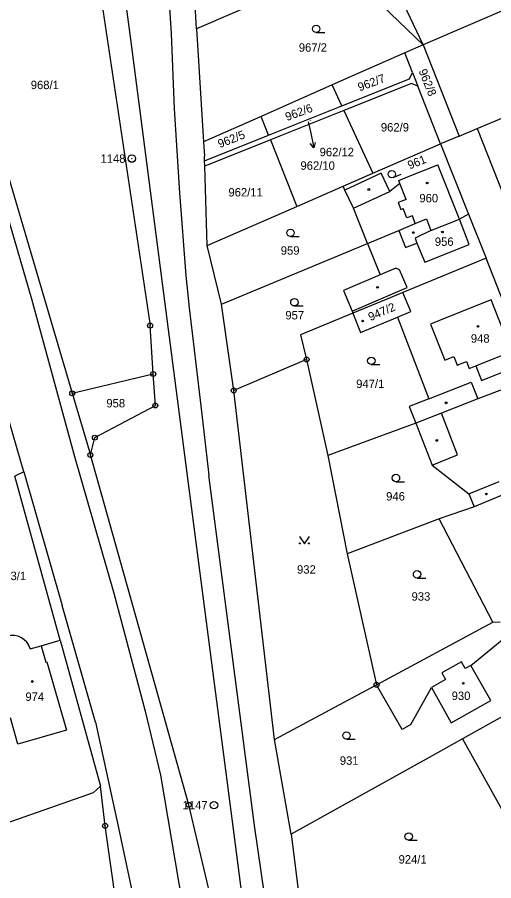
# Model space of a CAD drawing. Extents: x -736345 to -729997, y -1130177 to -1122501.
# Drawn here: x -733345 to -733248.6, y -1127486.6 to -1127312.1 of the extents above; entities that cross this region are included whole.
import ezdxf

# ---------------------------------------------------------------- set-up
doc = ezdxf.new("R2010")
doc.units = 0
for name, color, linetype in [('Vrstva 1', 7, 'Continuous'), ('Vrstva 10', 7, 'Continuous'), ('Vrstva 16', 7, 'Continuous'), ('Vrstva 17', 7, 'Continuous'), ('Vrstva 18', 7, 'Continuous'), ('Vrstva 19', 7, 'Continuous'), ('Vrstva 25', 7, 'Continuous'), ('Vrstva 4', 7, 'Continuous')]:
    doc.layers.add(name, color=color, linetype=linetype)

msp = doc.modelspace()

# ---------------------------------------------------------------- linework, layer by layer
at = {"layer": 'Vrstva 1'}
for points in [[(-733308.74, -1127314.41), (-733310.61, -1127280.76)], [(-733331.29, -1127286.74), (-733318.13, -1127374.39)], [(-733315.21, -1127294.43), (-733313.87, -1127315.33)], [(-733360.96, -1127296.23), (-733333.88, -1127388.07)], [(-733262.91, -1127317.64), (-733271.94, -1127298.55)], [(-733279.38, -1127301.76), (-733308.74, -1127314.41)], [(-733279.38, -1127301.76), (-733262.91, -1127317.64)], [(-733244.21, -1127309.63), (-733262.91, -1127317.64)], [(-733308.74, -1127314.41), (-733307.32, -1127337.23)], [(-733313.87, -1127315.33), (-733313.23, -1127330.6)], [(-733262.91, -1127317.64), (-733266.61, -1127319.27)], [(-733262.91, -1127317.64), (-733255.62, -1127336.08)], [(-733266.61, -1127319.27), (-733281.26, -1127325.73)], [(-733265.06, -1127323.22), (-733266.61, -1127319.27)], [(-733265.62, -1127324.52), (-733265.06, -1127323.22)], [(-733265.06, -1127323.22), (-733263.96, -1127326.01)], [(-733279.32, -1127329.98), (-733265.62, -1127324.52)], [(-733281.26, -1127325.73), (-733295.68, -1127332.1)], [(-733279.32, -1127329.98), (-733281.26, -1127325.73)], [(-733265.25, -1127325.45), (-733278.9, -1127330.9)], [(-733263.96, -1127326.01), (-733265.25, -1127325.45)], [(-733259.39, -1127337.63), (-733263.96, -1127326.01)], [(-733251.96, -1127334.53), (-733235.52, -1127327.65)], [(-733313.23, -1127330.6), (-733312.17, -1127347.58)], [(-733294.17, -1127335.91), (-733279.32, -1127329.98)], [(-733295.68, -1127332.1), (-733307.32, -1127337.23)], [(-733294.17, -1127335.91), (-733295.68, -1127332.1)], [(-733278.9, -1127330.9), (-733293.79, -1127336.86)], [(-733278.9, -1127330.9), (-733273.09, -1127343.6)], [(-733255.62, -1127336.08), (-733251.96, -1127334.53)], [(-733251.96, -1127334.53), (-733243.44, -1127356.02)], [(-733307.32, -1127337.23), (-733307.14, -1127340.12)], [(-733307.11, -1127341.08), (-733294.17, -1127335.91)], [(-733293.79, -1127336.86), (-733307.08, -1127342.18)], [(-733293.79, -1127336.86), (-733288.46, -1127350.29)], [(-733255.62, -1127336.08), (-733259.39, -1127337.63)], [(-733273.09, -1127343.6), (-733259.39, -1127337.63)], [(-733259.39, -1127337.63), (-733253.69, -1127351.87)], [(-733307.11, -1127341.08), (-733307.14, -1127340.12)], [(-733307.08, -1127342.18), (-733307.11, -1127341.08)], [(-733306.58, -1127358.18), (-733307.08, -1127342.18)], [(-733265.71, -1127344.21), (-733259.9, -1127341.9)], [(-733255.56, -1127352.89), (-733259.9, -1127341.9)], [(-733279.07, -1127346.2), (-733273.09, -1127343.6)], [(-733271.36, -1127343.59), (-733278.7, -1127346.99)], [(-733269.66, -1127347.27), (-733271.36, -1127343.59)], [(-733267.82, -1127345.05), (-733265.71, -1127344.21)], [(-733288.46, -1127350.29), (-733279.07, -1127346.2)], [(-733278.7, -1127346.99), (-733279.07, -1127346.2)], [(-733267.58, -1127345.66), (-733269.66, -1127347.27)], [(-733267.58, -1127345.66), (-733267.82, -1127345.05)], [(-733312.17, -1127347.58), (-733310.87, -1127364.29)], [(-733277, -1127350.67), (-733278.7, -1127346.99)], [(-733306.58, -1127358.18), (-733288.46, -1127350.29)], [(-733274.14, -1127357.78), (-733277, -1127350.67)], [(-733264.47, -1127353.75), (-733262.19, -1127352.78)], [(-733262.19, -1127352.78), (-733261.34, -1127355.17)], [(-733261.34, -1127355.17), (-733255.56, -1127352.89)], [(-733253.69, -1127351.87), (-733255.56, -1127352.89)], [(-733253.69, -1127351.87), (-733250.16, -1127360.74)], [(-733267.84, -1127355.16), (-733264.47, -1127353.75)], [(-733274.14, -1127357.78), (-733267.84, -1127355.16)], [(-733303.7, -1127370.08), (-733306.58, -1127358.18)], [(-733303.7, -1127370.08), (-733274.14, -1127357.78)], [(-733274.14, -1127357.78), (-733271.58, -1127364.13)], [(-733250.16, -1127360.74), (-733266.98, -1127367.69)], [(-733240.65, -1127384.94), (-733250.16, -1127360.74)], [(-733310.87, -1127364.29), (-733310.21, -1127370.79)], [(-733271.58, -1127364.13), (-733279, -1127367.31)], [(-733279, -1127367.31), (-733277.22, -1127371.48)], [(-733269.59, -1127368.77), (-733277.14, -1127371.89)], [(-733266.98, -1127367.69), (-733269.59, -1127368.77)], [(-733265.37, -1127371.57), (-733266.98, -1127367.69)], [(-733301.21, -1127387.5), (-733303.7, -1127370.08)], [(-733310.21, -1127370.79), (-733307.83, -1127390.62)], [(-733277.14, -1127371.89), (-733287.67, -1127376.24)], [(-733277.22, -1127371.48), (-733277.14, -1127371.89)], [(-733277.14, -1127371.89), (-733275.54, -1127375.77)], [(-733268.08, -1127372.69), (-733265.37, -1127371.57)], [(-733275.54, -1127375.77), (-733268.08, -1127372.69)], [(-733268.08, -1127372.69), (-733261.75, -1127389.17)], [(-733317.48, -1127384.16), (-733318.13, -1127374.39)], [(-733287.67, -1127376.24), (-733286.46, -1127381.24)], [(-733286.46, -1127381.24), (-733301.21, -1127387.5)], [(-733286.46, -1127381.24), (-733282.17, -1127400.63)], [(-733333.88, -1127388.07), (-733317.48, -1127384.16)], [(-733317.06, -1127390.54), (-733317.48, -1127384.16)], [(-733240.65, -1127384.94), (-733251.85, -1127389.19)], [(-733333.88, -1127388.07), (-733330.21, -1127400.53)], [(-733292.96, -1127458.06), (-733301.21, -1127387.5)], [(-733261.75, -1127389.17), (-733265.7, -1127390.72)], [(-733251.85, -1127389.19), (-733259.2, -1127392.07)], [(-733329.29, -1127397.03), (-733317.06, -1127390.54)], [(-733307.83, -1127390.62), (-733306.26, -1127404.6)], [(-733265.7, -1127390.72), (-733264.38, -1127394.1)], [(-733259.2, -1127392.07), (-733264.38, -1127394.1)], [(-733264.38, -1127394.1), (-733282.17, -1127400.63)], [(-733264.38, -1127394.1), (-733261.05, -1127402.59)], [(-733330.21, -1127400.53), (-733329.29, -1127397.03)], [(-733310.3, -1127471.24), (-733330.21, -1127400.53)], [(-733282.17, -1127400.63), (-733278.23, -1127420.54)], [(-733261.05, -1127402.59), (-733253.66, -1127408.4)], [(-733336.33, -1127437.98), (-733345.5, -1127404.81)], [(-733296.98, -1127475.45), (-733306.26, -1127404.6)], [(-733253.66, -1127408.4), (-733252.6, -1127410.99)], [(-733246.42, -1127408.47), (-733252.6, -1127410.99)], [(-733252.6, -1127410.99), (-733259.63, -1127413.42)], [(-733259.63, -1127413.42), (-733278.23, -1127420.54)], [(-733248.79, -1127434.35), (-733259.63, -1127413.42)], [(-733278.23, -1127420.54), (-733272.31, -1127447)], [(-733272.31, -1127447), (-733248.79, -1127434.35)], [(-733248.79, -1127434.35), (-733247.29, -1127434.24)], [(-733253.23, -1127443.05), (-733245.76, -1127436.93)], [(-733340.17, -1127439.08), (-733336.8, -1127438.11)], [(-733336.8, -1127438.11), (-733336.33, -1127437.98)], [(-733336.33, -1127437.98), (-733328.16, -1127467.48)], [(-733219.51, -1127438.18), (-733254.91, -1127457.88)], [(-733342.37, -1127439.71), (-733340.17, -1127439.08)], [(-733249.21, -1127450.17), (-733253.23, -1127443.05)], [(-733292.96, -1127458.06), (-733272.31, -1127447)], [(-733267.14, -1127455.99), (-733272.31, -1127447)], [(-733265.39, -1127455.02), (-733261.22, -1127447.52)], [(-733261.22, -1127447.52), (-733257.24, -1127454.64)], [(-733257.24, -1127454.64), (-733249.21, -1127450.17)], [(-733265.39, -1127455.02), (-733267.14, -1127455.99)], [(-733254.91, -1127457.88), (-733261.7, -1127461.66)], [(-733254.91, -1127457.88), (-733239.06, -1127486.36)], [(-733289.62, -1127477.2), (-733292.96, -1127458.06)], [(-733261.7, -1127461.66), (-733289.62, -1127477.2)], [(-733328.16, -1127467.48), (-733329.67, -1127468.8)], [(-733327.23, -1127475.47), (-733328.16, -1127467.48)], [(-733329.67, -1127468.8), (-733360.04, -1127479.48)], [(-733301.2, -1127509.66), (-733310.3, -1127471.24)], [(-733323.81, -1127499.24), (-733327.23, -1127475.47)], [(-733294.28, -1127494.04), (-733296.98, -1127475.45)], [(-733289.62, -1127477.2), (-733285.95, -1127506.12)]]:
    msp.add_lwpolyline(points, dxfattribs=at)
msp.add_arc((-733345.978, -1127440.763), 3.759, 16.36184, 195.53872, dxfattribs=at)
at = {"layer": 'Vrstva 10'}
for points in [[(-733321.94, -1127317.07), (-733326.1, -1127285.62)], [(-733314.87, -1127371.51), (-733321.94, -1127317.07)], [(-733307.3, -1127429.62), (-733314.87, -1127371.51)], [(-733301.11, -1127477.15), (-733307.3, -1127429.62)], [(-733294.39, -1127529.35), (-733301.11, -1127477.15)]]:
    msp.add_lwpolyline(points, dxfattribs=at)
at = {"layer": 'Vrstva 16'}
msp.add_lwpolyline([(-733286.12, -1127333.23), (-733285.64, -1127335.52)], dxfattribs=at)
at = {"layer": 'Vrstva 25'}
for points in [[(-733284.52, -1127315.16), (-733282.77, -1127315.16)], [(-733285.64, -1127335.52), (-733285.032, -1127338.457)], [(-733284.745, -1127337.377), (-733285.032, -1127338.457), (-733285.724, -1127337.579)], [(-733268.95, -1127344.47), (-733267.335, -1127343.798)], [(-733289.71, -1127356.4), (-733287.96, -1127356.4)], [(-733288.93, -1127370.42), (-733287.18, -1127370.42)], [(-733273.37, -1127382.25), (-733271.62, -1127382.25)], [(-733268.39, -1127405.93), (-733266.64, -1127405.93)], [(-733287.91, -1127417.01), (-733286.91, -1127418.51), (-733285.91, -1127417.01)], [(-733264.12, -1127425.41), (-733262.37, -1127425.41)], [(-733278.41, -1127457.97), (-733276.66, -1127457.97)], [(-733265.82, -1127478.39), (-733264.07, -1127478.39)]]:
    msp.add_lwpolyline(points, dxfattribs=at)
for centre, radius in [((-733284.52, -1127314.41), 0.75), ((-733321.82, -1127340.64), 0.75), ((-733321.82, -1127340.64), 0.032), ((-733269.238, -1127343.778), 0.75), ((-733262.06, -1127345.56), 0.175), ((-733273.89, -1127346.88), 0.175), ((-733289.71, -1127355.65), 0.75), ((-733264.88, -1127355.59), 0.175), ((-733258.99, -1127355.47), 0.175), ((-733272.1, -1127366.65), 0.175), ((-733288.93, -1127369.67), 0.75), ((-733318.13, -1127374.39), 0.5), ((-733275.13, -1127373.46), 0.175), ((-733318.13, -1127374.39), 0.032), ((-733251.79, -1127374.55), 0.174), ((-733286.46, -1127381.24), 0.5), ((-733286.46, -1127381.24), 0.032), ((-733273.37, -1127381.5), 0.75), ((-733317.48, -1127384.16), 0.5), ((-733317.48, -1127384.16), 0.032), ((-733333.88, -1127388.07), 0.5), ((-733333.88, -1127388.07), 0.032), ((-733301.21, -1127387.5), 0.5), ((-733301.21, -1127387.5), 0.032), ((-733258.25, -1127390), 0.174), ((-733317.06, -1127390.54), 0.5), ((-733317.06, -1127390.54), 0.032), ((-733329.29, -1127397.03), 0.5), ((-733329.29, -1127397.03), 0.032), ((-733260.14, -1127397.6), 0.175), ((-733330.21, -1127400.53), 0.5), ((-733330.21, -1127400.53), 0.032), ((-733268.39, -1127405.18), 0.75), ((-733250.1, -1127408.42), 0.175), ((-733287.81, -1127418.41), 0.1), ((-733286.01, -1127418.41), 0.1), ((-733264.12, -1127424.66), 0.75), ((-733341.94, -1127446.31), 0.175), ((-733272.31, -1127447), 0.5), ((-733272.31, -1127447), 0.032), ((-733254.75, -1127446.68), 0.175), ((-733278.41, -1127457.22), 0.75), ((-733310.3, -1127471.24), 0.5), ((-733310.3, -1127471.24), 0.032), ((-733305.2, -1127471.31), 0.75), ((-733305.2, -1127471.31), 0.032), ((-733327.23, -1127475.47), 0.5), ((-733327.23, -1127475.47), 0.032), ((-733265.82, -1127477.64), 0.75)]:
    msp.add_circle(centre, radius, dxfattribs=at)
at = {"layer": 'Vrstva 4'}
for points in [[(-733350.24, -1127341.14), (-733342.08, -1127369.01)], [(-733266.35, -1127348.87), (-733267.58, -1127345.66)], [(-733277, -1127350.67), (-733269.66, -1127347.27)], [(-733266.35, -1127348.87), (-733267.94, -1127349.48)], [(-733267.94, -1127349.48), (-733267.41, -1127350.91)], [(-733267.41, -1127350.91), (-733266.9, -1127350.72)], [(-733266.17, -1127352.61), (-733266.9, -1127350.72)], [(-733265.07, -1127352.19), (-733266.17, -1127352.61)], [(-733264.47, -1127353.75), (-733265.07, -1127352.19)], [(-733253.55, -1127358.01), (-733255.56, -1127352.89)], [(-733267.84, -1127355.16), (-733266.46, -1127358.59)], [(-733261.34, -1127355.17), (-733264.53, -1127356.74)], [(-733264.53, -1127356.74), (-733264.14, -1127357.7)], [(-733266.46, -1127358.59), (-733264.14, -1127357.7)], [(-733264.14, -1127357.7), (-733262.56, -1127361.55)], [(-733262.56, -1127361.55), (-733253.55, -1127358.01)], [(-733268.4, -1127362.77), (-733271.58, -1127364.13)], [(-733267.68, -1127363.09), (-733268.4, -1127362.77)], [(-733266.15, -1127366.7), (-733267.68, -1127363.09)], [(-733277.22, -1127371.48), (-733266.15, -1127366.7)], [(-733342.08, -1127369.01), (-733333.42, -1127400.85)], [(-733343.65, -1127403.96), (-733353.34, -1127370.66)], [(-733249.15, -1127369.21), (-733257.73, -1127372.64)], [(-733245, -1127379.63), (-733249.15, -1127369.21)], [(-733257.73, -1127372.64), (-733261.43, -1127374.12)], [(-733261.43, -1127374.12), (-733258.5, -1127381.37)], [(-733258.5, -1127381.37), (-733256.7, -1127380.65)], [(-733256.7, -1127380.65), (-733256, -1127382.4)], [(-733252.26, -1127382.52), (-733245, -1127379.63)], [(-733256, -1127382.4), (-733254.13, -1127381.65)], [(-733254.13, -1127381.65), (-733253.57, -1127383.04)], [(-733253.57, -1127383.04), (-733252.26, -1127382.52)], [(-733252.26, -1127382.52), (-733251.07, -1127385.5)], [(-733251.07, -1127385.5), (-733243.93, -1127382.63)], [(-733261.75, -1127389.17), (-733253.18, -1127385.81)], [(-733253.18, -1127385.81), (-733251.85, -1127389.19)], [(-733255.91, -1127400.49), (-733259.2, -1127392.07)], [(-733333.42, -1127400.85), (-733325.48, -1127428.44)], [(-733261.05, -1127402.59), (-733255.91, -1127400.49)], [(-733343.65, -1127403.96), (-733345.5, -1127404.81)], [(-733343.65, -1127403.96), (-733335.88, -1127430.96)], [(-733253.66, -1127408.4), (-733247.51, -1127405.88)], [(-733325.48, -1127428.44), (-733319.1, -1127452.28)], [(-733329.19, -1127454.53), (-733335.88, -1127430.96)], [(-733340.17, -1127439.08), (-733339.23, -1127442.38)], [(-733255.1, -1127442.31), (-733259.09, -1127444.58)], [(-733254.36, -1127443.67), (-733255.1, -1127442.31)], [(-733339.23, -1127442.38), (-733339.01, -1127442.32)], [(-733339.01, -1127442.32), (-733335.06, -1127456.16)], [(-733253.23, -1127443.05), (-733254.36, -1127443.67)], [(-733259.09, -1127444.58), (-733258.34, -1127445.93)], [(-733258.34, -1127445.93), (-733261.22, -1127447.52)], [(-733319.1, -1127452.28), (-733316.03, -1127465.24)], [(-733344.87, -1127458.96), (-733346.39, -1127453.65)], [(-733329.19, -1127454.53), (-733324.52, -1127475.91)], [(-733335.06, -1127456.16), (-733344.87, -1127458.96)], [(-733316.03, -1127465.24), (-733304.91, -1127530.9)], [(-733324.52, -1127475.91), (-733319.45, -1127499.67)]]:
    msp.add_lwpolyline(points, dxfattribs=at)

# ---------------------------------------------------------------- texts
at = {"layer": 'Vrstva 16'}
msp.add_text('962/12', height=1.7, dxfattribs=at).set_placement((-733283.83, -1127340.16))
at = {"layer": 'Vrstva 17'}
for s, p in [('1148', (-733328.161, -1127341.49)), ('1147', (-733311.541, -1127472.16))]:
    msp.add_text(s, height=1.7, dxfattribs=at).set_placement(p)
at = {"layer": 'Vrstva 18'}
for s, height, p in [('967/2', 1.7, (-733288.04, -1127319.03)), ('968/1', 1.7, (-733342.26, -1127326.6)), ('962/12', 0.1, (-733285.92, -1127333.03)), ('962/9', 1.7, (-733271.44, -1127335.16)), ('962/10', 1.7, (-733287.7, -1127342.9)), ('962/11', 1.7, (-733302.27, -1127348.29)), ('959', 1.7, (-733291.69, -1127360.06)), ('957', 1.7, (-733290.76, -1127373.14)), ('947/1', 1.7, (-733276.44, -1127387)), ('958', 1.7, (-733326.97, -1127390.92)), ('946', 1.7, (-733270.37, -1127409.74)), ('932', 1.7, (-733288.4, -1127424.52)), ('973/1', 1.7, (-733348.89, -1127425.82)), ('933', 1.7, (-733265.23, -1127429.98)), ('931', 1.7, (-733279.74, -1127463.15)), ('924/1', 1.7, (-733267.86, -1127483.11))]:
    msp.add_text(s, height=height, dxfattribs=at).set_placement(p)
for s, rotation, p in [('962/7', 20.50016, (-733275.733, -1127327.073)), ('962/8', 292.20232, (-733263.84, -1127322.939)), ('962/6', 20.20016, (-733290.412, -1127333.054)), ('962/5', 21.50017, (-733304.028, -1127338.531)), ('961', 22.00018, (-733265.62, -1127342.85))]:
    msp.add_text(s, height=1.7, rotation=rotation, dxfattribs=at).set_placement(p)
at = {"layer": 'Vrstva 19'}
for s, p in [('960', (-733263.65, -1127349.48)), ('956', (-733260.52, -1127358.27)), ('948', (-733253.24, -1127377.84)), ('974', (-733343.35, -1127450.23)), ('930', (-733257.12, -1127450.05))]:
    msp.add_text(s, height=1.7, dxfattribs=at).set_placement(p)
msp.add_text('947/2', height=1.7, rotation=23.50019, dxfattribs=at).set_placement((-733273.547, -1127373.507))

doc.saveas('drawing.dxf')
